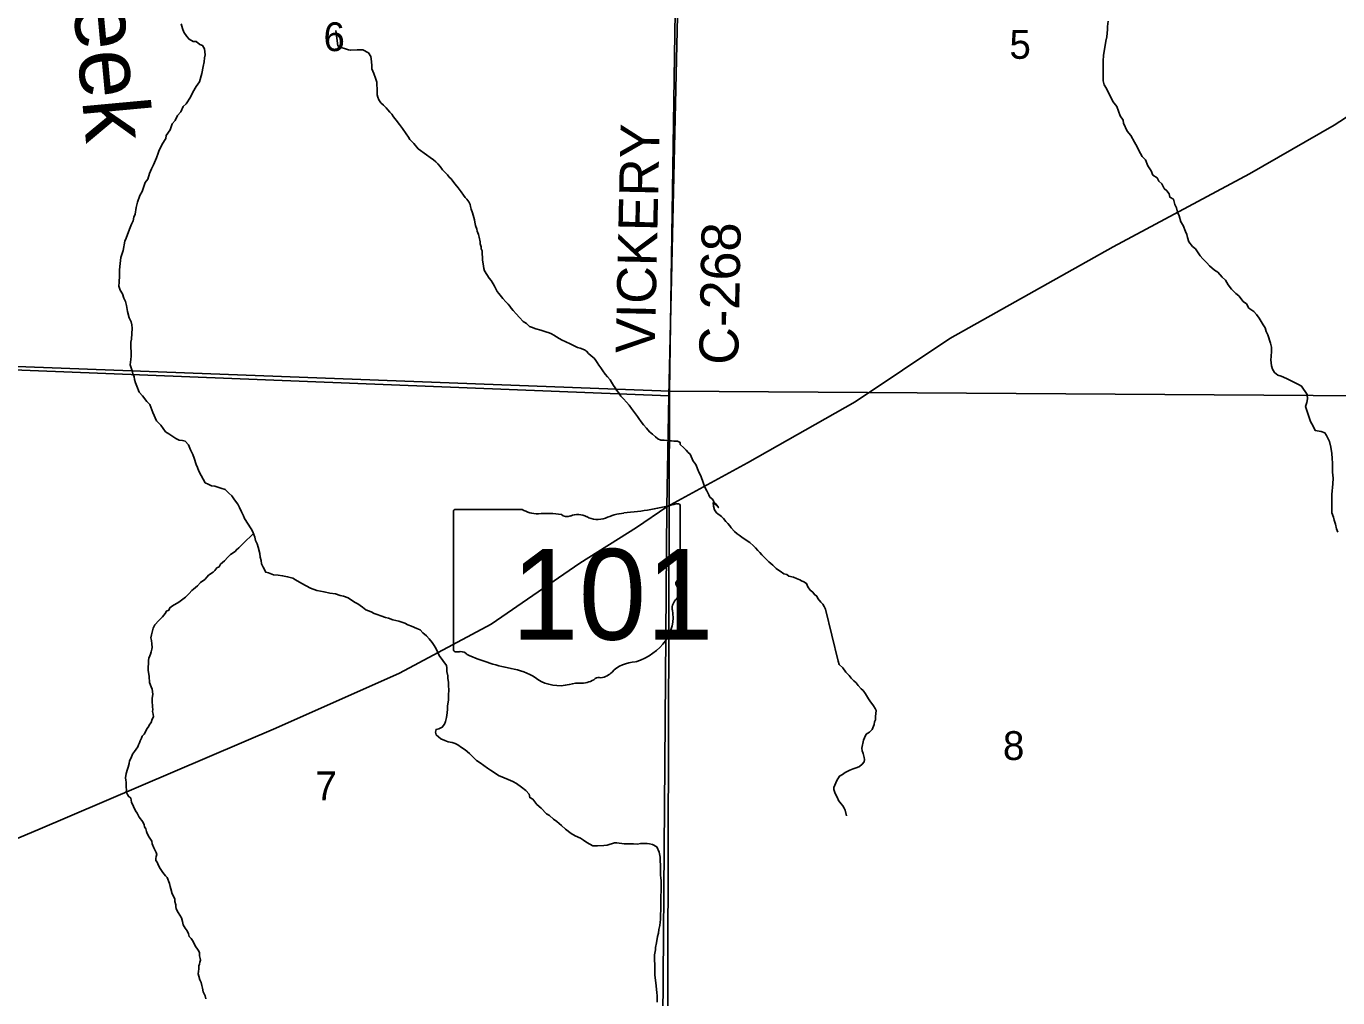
# Model space of a CAD drawing. Extents: x 1588073 to 2013523, y 1090242 to 1357120.
# Drawn here: x 1843684 to 1853753, y 1208129 to 1215583 of the extents above; entities that cross this region are included whole.
import ezdxf

# ---------------------------------------------------------------- set-up
doc = ezdxf.new("R2010")
doc.units = 0
for name, color, linetype in [('GM_X_County_Road', 7, 'Continuous'), ('GM_X_County_Road_Text', 7, 'Continuous'), ('GM_X_Minor_River', 7, 'Continuous'), ('GM_X_Minor_River_Text', 7, 'Continuous'), ('GM_X_Section', 7, 'Continuous'), ('GM_X_Section_Text', 7, 'Continuous'), ('GM_X_State_Location', 7, 'Continuous'), ('GM_X_State_Route', 7, 'Continuous'), ('GM_X_State_Shield', 7, 'Continuous'), ('GM_X_Township_Road', 7, 'Continuous')]:
    doc.layers.add(name, color=color, linetype=linetype)

msp = doc.modelspace()

# ---------------------------------------------------------------- linework, layer by layer
at = {"layer": 'GM_X_County_Road'}
for points in [[(1848603, 1211895), (1848617, 1212746), (1848741, 1218132), (1848741, 1218133)], [(1848589, 1203252), (1848535, 1203361), (1848603, 1211895)]]:
    msp.add_lwpolyline(points, dxfattribs=at)
at = {"layer": 'GM_X_Minor_River'}
for points in [[(1844873, 1215601), (1844883, 1215565), (1844893, 1215537), (1844918, 1215505), (1844934, 1215483), (1844966, 1215465), (1844988, 1215466), (1845016, 1215444), (1845038, 1215434), (1845052, 1215410), (1845057, 1215364), (1845053, 1215341), (1845049, 1215311), (1845043, 1215273), (1845033, 1215221), (1845014, 1215157), (1844988, 1215121), (1844962, 1215076), (1844944, 1215038), (1844912, 1214988), (1844890, 1214968), (1844872, 1214927), (1844845, 1214899), (1844827, 1214859), (1844805, 1214833), (1844789, 1214787), (1844759, 1214744), (1844755, 1214722), (1844727, 1214678), (1844717, 1214656), (1844704, 1214632), (1844696, 1214610), (1844684, 1214574), (1844660, 1214519), (1844646, 1214489), (1844630, 1214453), (1844618, 1214409), (1844597, 1214383), (1844575, 1214316), (1844555, 1214284), (1844539, 1214232), (1844529, 1214192), (1844520, 1214142), (1844510, 1214117), (1844504, 1214089), (1844492, 1214063), (1844476, 1214025), (1844452, 1213957), (1844442, 1213935), (1844429, 1213862), (1844417, 1213832), (1844411, 1213808), (1844403, 1213740), (1844400, 1213710), (1844400, 1213668), (1844398, 1213620), (1844396, 1213589), (1844404, 1213557), (1844422, 1213529), (1844433, 1213497), (1844445, 1213471), (1844455, 1213439), (1844461, 1213395), (1844475, 1213345), (1844490, 1213315), (1844496, 1213291), (1844498, 1213267), (1844492, 1213183), (1844486, 1213159), (1844487, 1213115), (1844489, 1213086), (1844489, 1213052), (1844487, 1213026), (1844483, 1212986), (1844489, 1212962)], [(1851990, 1215623), (1851986, 1215581), (1851984, 1215557), (1851979, 1215501), (1851971, 1215469), (1851959, 1215388), (1851953, 1215360), (1851951, 1215314), (1851952, 1215164), (1851960, 1215134), (1851977, 1215104), (1852027, 1215005), (1852057, 1214968), (1852082, 1214895), (1852104, 1214863), (1852108, 1214839), (1852137, 1214779), (1852165, 1214745), (1852193, 1214693), (1852213, 1214657), (1852225, 1214629), (1852252, 1214583), (1852276, 1214559), (1852294, 1214513), (1852320, 1214473), (1852333, 1214441), (1852365, 1214419), (1852379, 1214395), (1852401, 1214373), (1852419, 1214339), (1852441, 1214320), (1852458, 1214298), (1852464, 1214271), (1852492, 1214256), (1852502, 1214216), (1852514, 1214190), (1852522, 1214157), (1852535, 1214127), (1852549, 1214083), (1852567, 1214053), (1852583, 1214007), (1852595, 1213985), (1852598, 1213961), (1852610, 1213929), (1852638, 1213893), (1852660, 1213875), (1852696, 1213821), (1852717, 1213799), (1852747, 1213767), (1852767, 1213745), (1852807, 1213712), (1852831, 1213696), (1852864, 1213658), (1852892, 1213634)], [(1846062, 1215549), (1846076, 1215433), (1846101, 1215421), (1846135, 1215409), (1846157, 1215403), (1846173, 1215399), (1846225, 1215401), (1846267, 1215401), (1846311, 1215378), (1846329, 1215350), (1846334, 1215313), (1846336, 1215279), (1846338, 1215255), (1846352, 1215219), (1846366, 1215185), (1846376, 1215155), (1846377, 1215081), (1846379, 1215057), (1846383, 1215039), (1846391, 1215017), (1846407, 1214995), (1846427, 1214977), (1846446, 1214957), (1846460, 1214941), (1846476, 1214923), (1846490, 1214909), (1846504, 1214889), (1846524, 1214863), (1846550, 1214829), (1846573, 1214797), (1846601, 1214757), (1846619, 1214733), (1846629, 1214715), (1846645, 1214699), (1846659, 1214683), (1846694, 1214643), (1846758, 1214595), (1846786, 1214576), (1846810, 1214558), (1846828, 1214542), (1846843, 1214528), (1846861, 1214506), (1846881, 1214480), (1846899, 1214460), (1846917, 1214442), (1846931, 1214426), (1846945, 1214412), (1846959, 1214394), (1846978, 1214370), (1847000, 1214342), (1847022, 1214312), (1847040, 1214286), (1847054, 1214270), (1847066, 1214256), (1847081, 1214236), (1847091, 1214214), (1847095, 1214200), (1847101, 1214180), (1847109, 1214152), (1847119, 1214116), (1847125, 1214098), (1847129, 1214080), (1847134, 1214054), (1847144, 1214026), (1847146, 1214010), (1847156, 1213986), (1847162, 1213964), (1847170, 1213928), (1847170, 1213914), (1847176, 1213889), (1847177, 1213875), (1847185, 1213859), (1847185, 1213837), (1847187, 1213809), (1847187, 1213789), (1847191, 1213761), (1847195, 1213741), (1847197, 1213725), (1847203, 1213707), (1847220, 1213679), (1847238, 1213651), (1847254, 1213633), (1847268, 1213607), (1847280, 1213589), (1847292, 1213563), (1847300, 1213547), (1847313, 1213531), (1847343, 1213495), (1847367, 1213469), (1847383, 1213451), (1847397, 1213435), (1847407, 1213419), (1847421, 1213401), (1847444, 1213375), (1847472, 1213347), (1847500, 1213317), (1847524, 1213301), (1847548, 1213280), (1847562, 1213274), (1847596, 1213262), (1847635, 1213250)], [(1852892, 1213634), (1852912, 1213598), (1852936, 1213566), (1852971, 1213532), (1852993, 1213514), (1853027, 1213472), (1853051, 1213454), (1853071, 1213420), (1853107, 1213394), (1853130, 1213370), (1853148, 1213342), (1853180, 1213292), (1853194, 1213270), (1853202, 1213240), (1853217, 1213216), (1853237, 1213150), (1853245, 1213120), (1853243, 1213090), (1853241, 1213050), (1853240, 1213024), (1853244, 1212978), (1853252, 1212952), (1853268, 1212926), (1853292, 1212906), (1853318, 1212898), (1853359, 1212880), (1853389, 1212864), (1853451, 1212834), (1853475, 1212822), (1853518, 1212756), (1853520, 1212724), (1853516, 1212696), (1853506, 1212666), (1853520, 1212618), (1853532, 1212580), (1853543, 1212550), (1853563, 1212514), (1853579, 1212482), (1853625, 1212474), (1853653, 1212464), (1853665, 1212442), (1853680, 1212418), (1853688, 1212396), (1853700, 1212354), (1853706, 1212304), (1853710, 1212266), (1853711, 1212230), (1853713, 1212208), (1853713, 1212161), (1853717, 1212115), (1853715, 1212071), (1853708, 1211989), (1853706, 1211957), (1853708, 1211931), (1853708, 1211849), (1853719, 1211815), (1853725, 1211793), (1853735, 1211762), (1853743, 1211726), (1853753, 1211700)], [(1847635, 1213250), (1847673, 1213238), (1847699, 1213230), (1847717, 1213222), (1847735, 1213212), (1847755, 1213200), (1847775, 1213186), (1847799, 1213174), (1847821, 1213165), (1847866, 1213143), (1847880, 1213137), (1847916, 1213119), (1847936, 1213113), (1847970, 1213099), (1847984, 1213089), (1848000, 1213073), (1848022, 1213053), (1848043, 1213035), (1848057, 1213019), (1848067, 1213003), (1848081, 1212983), (1848095, 1212961), (1848111, 1212939), (1848129, 1212913), (1848147, 1212893), (1848166, 1212869), (1848178, 1212851), (1848192, 1212827), (1848204, 1212809), (1848216, 1212791), (1848232, 1212773), (1848248, 1212745), (1848269, 1212723), (1848293, 1212699), (1848313, 1212675), (1848331, 1212651), (1848347, 1212630), (1848361, 1212610), (1848377, 1212588), (1848388, 1212574), (1848406, 1212548), (1848424, 1212524), (1848446, 1212498), (1848470, 1212472), (1848492, 1212452), (1848515, 1212432), (1848533, 1212416), (1848557, 1212408), (1848581, 1212406), (1848603, 1212404), (1848619, 1212402), (1848637, 1212402), (1848655, 1212400), (1848669, 1212398), (1848683, 1212398), (1848703, 1212389), (1848705, 1212374), (1848733, 1212349), (1848750, 1212329), (1848766, 1212313), (1848782, 1212299), (1848796, 1212263), (1848804, 1212247), (1848818, 1212231), (1848826, 1212215), (1848838, 1212187), (1848851, 1212157), (1848863, 1212133), (1848869, 1212119), (1848879, 1212089), (1848889, 1212060), (1848899, 1212036), (1848909, 1212018), (1848924, 1211988), (1848932, 1211970), (1848956, 1211951), (1848964, 1211934), (1848978, 1211919), (1848998, 1211889), (1848958, 1211928), (1848960, 1211900), (1848968, 1211872), (1848984, 1211850), (1849021, 1211822), (1849037, 1211806), (1849055, 1211783), (1849069, 1211767), (1849085, 1211749), (1849097, 1211733), (1849121, 1211707), (1849142, 1211689), (1849158, 1211677), (1849178, 1211663), (1849210, 1211639), (1849238, 1211621), (1849266, 1211597), (1849282, 1211581), (1849301, 1211561), (1849317, 1211545), (1849331, 1211527), (1849385, 1211473)], [(1844489, 1212962), (1844498, 1212938), (1844502, 1212916), (1844512, 1212894), (1844516, 1212872), (1844522, 1212846), (1844532, 1212820), (1844552, 1212776), (1844577, 1212746), (1844611, 1212704), (1844633, 1212680), (1844655, 1212620), (1844684, 1212556), (1844718, 1212522), (1844754, 1212472), (1844779, 1212456), (1844801, 1212440), (1844833, 1212420), (1844859, 1212408), (1844883, 1212404), (1844905, 1212399), (1844931, 1212371), (1844945, 1212333), (1844964, 1212297), (1844974, 1212268), (1844988, 1212220), (1845000, 1212198), (1845010, 1212168), (1845027, 1212136), (1845059, 1212080), (1845081, 1212068), (1845107, 1212057), (1845131, 1212055), (1845179, 1212039), (1845212, 1212029), (1845240, 1212001), (1845262, 1211981), (1845284, 1211949), (1845308, 1211917), (1845322, 1211889), (1845337, 1211857), (1845351, 1211827), (1845359, 1211805), (1845411, 1211727), (1845424, 1211703), (1845438, 1211663), (1845444, 1211637), (1845456, 1211611), (1845464, 1211585), (1845477, 1211537), (1845479, 1211509), (1845487, 1211483), (1845491, 1211459), (1845503, 1211433), (1845523, 1211393), (1845545, 1211389), (1845582, 1211373), (1845618, 1211371), (1845652, 1211367), (1845690, 1211359), (1845730, 1211348), (1845752, 1211334), (1845800, 1211308), (1845867, 1211272), (1845915, 1211254), (1845971, 1211242), (1846015, 1211233), (1846059, 1211227), (1846095, 1211215), (1846120, 1211209), (1846156, 1211197), (1846204, 1211163), (1846230, 1211151), (1846266, 1211125), (1846292, 1211106), (1846331, 1211090), (1846355, 1211076), (1846379, 1211068), (1846407, 1211058), (1846441, 1211046), (1846465, 1211042), (1846499, 1211028), (1846521, 1211024), (1846545, 1211017), (1846590, 1211003), (1846614, 1210991), (1846642, 1210979), (1846682, 1210961), (1846708, 1210951), (1846730, 1210929), (1846758, 1210905), (1846777, 1210883), (1846801, 1210855), (1846817, 1210831), (1846831, 1210807), (1846855, 1210755)], [(1845350, 1211615), (1845428, 1211690)], [(1844648, 1209331), (1844628, 1209361), (1844612, 1209389), (1844607, 1209403), (1844603, 1209425), (1844591, 1209439), (1844589, 1209455), (1844579, 1209479), (1844551, 1209514), (1844536, 1209546), (1844524, 1209564), (1844492, 1209629), (1844487, 1209661), (1844469, 1209675), (1844461, 1209689), (1844451, 1209709), (1844453, 1209723), (1844451, 1209745), (1844450, 1209783), (1844448, 1209799), (1844446, 1209817), (1844452, 1209849), (1844462, 1209883), (1844467, 1209897), (1844475, 1209927), (1844477, 1209947), (1844489, 1209969), (1844501, 1209997), (1844516, 1210019), (1844540, 1210055), (1844546, 1210069), (1844554, 1210085), (1844558, 1210099), (1844569, 1210121), (1844575, 1210135), (1844589, 1210151), (1844599, 1210169), (1844611, 1210191), (1844621, 1210205), (1844634, 1210227), (1844642, 1210241), (1844652, 1210265), (1844660, 1210285), (1844658, 1210305), (1844654, 1210325), (1844655, 1210341), (1844653, 1210361), (1844651, 1210407), (1844651, 1210425), (1844656, 1210459), (1844652, 1210497), (1844644, 1210515), (1844630, 1210547), (1844627, 1210594), (1844621, 1210642), (1844622, 1210716), (1844626, 1210734), (1844634, 1210752), (1844638, 1210766), (1844644, 1210784), (1844648, 1210802), (1844651, 1210816), (1844649, 1210844), (1844645, 1210870), (1844641, 1210890), (1844645, 1210914), (1844652, 1210934), (1844658, 1210964), (1844672, 1210990), (1844702, 1211022), (1844716, 1211036), (1844729, 1211052), (1844751, 1211076), (1844761, 1211095), (1844779, 1211103), (1844787, 1211121), (1844807, 1211135), (1844856, 1211165), (1844906, 1211202), (1844920, 1211214), (1844936, 1211230), (1844955, 1211254), (1844969, 1211264), (1844999, 1211290), (1845023, 1211314), (1845055, 1211339), (1845074, 1211357), (1845084, 1211371), (1845118, 1211395), (1845132, 1211407), (1845148, 1211427), (1845164, 1211435), (1845176, 1211455), (1845207, 1211480), (1845231, 1211508), (1845253, 1211530), (1845287, 1211552), (1845298, 1211566), (1845316, 1211580), (1845336, 1211602), (1845350, 1211615)], [(1849385, 1211473), (1849415, 1211447), (1849440, 1211423), (1849458, 1211409), (1849472, 1211401), (1849500, 1211382), (1849522, 1211376), (1849538, 1211364), (1849574, 1211356), (1849598, 1211346), (1849622, 1211334), (1849636, 1211328), (1849654, 1211320), (1849675, 1211308), (1849685, 1211282), (1849701, 1211256), (1849723, 1211240), (1849735, 1211222), (1849753, 1211210), (1849761, 1211192), (1849784, 1211164), (1849800, 1211148), (1849810, 1211130), (1849820, 1211110), (1849916, 1210710), (1849926, 1210686), (1849952, 1210660), (1849975, 1210628), (1850001, 1210602), (1850017, 1210582), (1850037, 1210560), (1850055, 1210544), (1850071, 1210524), (1850095, 1210500), (1850108, 1210486), (1850126, 1210460), (1850150, 1210422), (1850166, 1210400), (1850176, 1210386), (1850188, 1210368), (1850202, 1210348), (1850209, 1210332), (1850205, 1210286), (1850203, 1210260), (1850197, 1210246), (1850193, 1210224), (1850177, 1210187), (1850159, 1210167), (1850133, 1210151), (1850119, 1210123), (1850111, 1210105), (1850100, 1210043), (1850102, 1210023), (1850110, 1210003), (1850118, 1209971), (1850120, 1209957), (1850116, 1209938), (1850102, 1209920), (1850082, 1209904), (1850062, 1209896), (1850048, 1209890), (1850032, 1209884), (1850006, 1209876), (1849970, 1209858), (1849950, 1209841), (1849928, 1209829), (1849907, 1209795), (1849891, 1209761), (1849883, 1209741), (1849883, 1209727), (1849891, 1209703), (1849903, 1209681), (1849911, 1209663), (1849921, 1209643), (1849940, 1209617), (1849952, 1209601), (1849964, 1209583), (1849970, 1209569), (1849980, 1209525)], [(1846855, 1210755), (1846910, 1210679), (1846912, 1210659), (1846914, 1210631), (1846920, 1210599), (1846920, 1210577), (1846925, 1210549), (1846927, 1210527), (1846929, 1210485), (1846927, 1210455), (1846925, 1210415), (1846919, 1210366), (1846918, 1210342), (1846916, 1210314), (1846910, 1210280), (1846904, 1210248), (1846894, 1210228), (1846878, 1210204), (1846852, 1210192), (1846830, 1210188), (1846826, 1210166), (1846832, 1210145), (1846867, 1210114), (1846897, 1210102), (1846923, 1210092), (1846953, 1210086), (1846977, 1210080), (1846997, 1210068), (1847025, 1210050), (1847053, 1210030), (1847086, 1210002), (1847120, 1209970), (1847142, 1209948), (1847168, 1209932), (1847224, 1209889), (1847247, 1209875), (1847285, 1209851), (1847309, 1209835), (1847353, 1209815), (1847385, 1209803), (1847419, 1209789), (1847447, 1209773), (1847486, 1209745), (1847520, 1209720), (1847544, 1209690), (1847550, 1209664), (1847572, 1209652), (1847605, 1209612), (1847637, 1209584), (1847677, 1209540), (1847701, 1209526), (1847733, 1209500), (1847758, 1209482), (1847792, 1209450), (1847824, 1209422), (1847868, 1209390), (1847898, 1209372), (1847939, 1209353), (1847963, 1209339), (1847989, 1209319), (1848033, 1209293), (1848069, 1209293), (1848119, 1209297), (1848143, 1209299), (1848199, 1209316), (1848219, 1209316), (1848274, 1209310), (1848346, 1209310), (1848378, 1209308), (1848400, 1209311), (1848420, 1209313), (1848450, 1209311), (1848470, 1209309), (1848492, 1209305), (1848524, 1209287), (1848544, 1209245), (1848551, 1209207), (1848551, 1209177), (1848553, 1209149), (1848553, 1209071), (1848555, 1209047), (1848558, 1209027), (1848558, 1208942), (1848556, 1208916), (1848557, 1208826), (1848555, 1208794), (1848553, 1208774), (1848553, 1208730), (1848551, 1208708), (1848549, 1208682), (1848541, 1208653), (1848537, 1208625), (1848530, 1208599), (1848522, 1208551), (1848516, 1208515), (1848514, 1208495), (1848508, 1208459), (1848509, 1208342), (1848511, 1208304), (1848513, 1208282), (1848517, 1208242)], [(1845064, 1208120), (1845058, 1208144), (1845043, 1208174), (1845037, 1208203), (1845033, 1208223), (1845027, 1208245), (1845017, 1208267), (1845008, 1208293), (1845004, 1208313), (1845006, 1208331), (1845008, 1208351), (1845010, 1208373), (1845014, 1208387), (1845017, 1208401), (1845021, 1208417), (1845019, 1208431), (1845015, 1208449), (1845013, 1208475), (1845003, 1208494), (1844982, 1208528), (1844966, 1208560), (1844950, 1208584), (1844936, 1208598), (1844930, 1208618), (1844919, 1208641), (1844905, 1208663), (1844889, 1208689), (1844885, 1208713), (1844875, 1208743), (1844850, 1208782), (1844836, 1208812), (1844832, 1208828), (1844832, 1208842), (1844826, 1208868), (1844824, 1208884), (1844817, 1208902), (1844805, 1208926), (1844793, 1208964), (1844789, 1208982), (1844783, 1209005), (1844766, 1209051), (1844754, 1209065), (1844734, 1209089), (1844722, 1209105), (1844712, 1209121), (1844700, 1209144), (1844689, 1209168), (1844679, 1209182), (1844679, 1209198), (1844681, 1209212), (1844687, 1209228), (1844681, 1209242), (1844671, 1209264), (1844664, 1209278), (1844652, 1209310), (1844648, 1209331)], [(1848517, 1208242), (1848522, 1208194), (1848526, 1208166), (1848528, 1208146), (1848528, 1208094)]]:
    msp.add_lwpolyline(points, dxfattribs=at)
at = {"layer": 'GM_X_Section'}
for points in [[(1843467, 1218307), (1848704, 1218266), (1848622, 1212783), (1843407, 1212980)], [(1848704, 1218266), (1848760, 1218266), (1853993, 1218231), (1853945, 1212746), (1848622, 1212783)], [(1843407, 1212980), (1848622, 1212783), (1848606, 1207490), (1843328, 1207708)], [(1848622, 1212783), (1853945, 1212746), (1853897, 1207467), (1848606, 1207490)]]:
    msp.add_lwpolyline(points, close=True, dxfattribs=at)
at = {"layer": 'GM_X_State_Route'}
msp.add_lwpolyline([(1841180, 1208261), (1841236, 1208287), (1843338, 1209236), (1843772, 1209417), (1845601, 1210197), (1846549, 1210619), (1847254, 1210994), (1847935, 1211464), (1848368, 1211738), (1848603, 1211895), (1849222, 1212232), (1850047, 1212700), (1850775, 1213187), (1852029, 1213891), (1853075, 1214451), (1853725, 1214823), (1853958, 1214975)], dxfattribs=at)
at = {"layer": 'GM_X_State_Shield'}
for p, q in [((1846964, 1211858), (1846964, 1210801)), ((1847491, 1211876), (1846981, 1211876)), ((1848704, 1211349), (1848704, 1211902)), ((1848704, 1211350), (1848704, 1211349))]:
    msp.add_line(p, q, dxfattribs=at)
for centre, major_axis, start_param, end_param in [((1846984, 1211860), (20.2, 0), 1.712693, 3.28349), ((1847612, 1211999), (196, 0), 4.042523, 4.731795), ((1848084, 1213317), (1845, 0), 4.814394, 5.042369), ((1848685, 1211904), (19.4, 0), 6.141152, 7.989035), ((1847677, 1211283), (702, 0), 1.404758, 1.657858), ((1847836, 1211866), (56.4, 0), 3.836095, 5.185415), ((1847919, 1211743), (117, 0), 0.950623, 2.079405), ((1848071, 1211911), (141, 0), 4.081561, 5.145723), ((1848320, 1211553), (371, 0), 1.699011, 2.107814), ((1848684, 1211347), (20.7, 0), 5.05454, 6.418171), ((1848700, 1211309), (30, 0), 1.883978, 3.671073), ((1848509, 1211239), (180, 0), 5.934695, 6.695948), ((1848774, 1211118), (131, 0), 2.387724, 3.262537), ((1848188, 1211048), (462, 0), 5.101752, 6.440018), ((1846984, 1210799), (20.3, 0), 3.00124, 4.508301), ((1846987, 1210907), (155, 0), 4.665946, 4.897461), ((1847019, 1210740), (56, 0), 0.519207, 1.627899), ((1847726, 1211690), (1333, 0), 4.195997, 4.488961), ((1847328, 1210327), (417, 0), 0.823519, 1.323587), ((1848382, 1210505), (253, 0), 1.647645, 2.488434), ((1847779, 1210735), (265, 0), 4.026481, 4.996735), ((1847932, 1210370), (217, 0), 1.495662, 1.94098), ((1847951, 1210656), (141, 0), 4.691044, 5.507374), ((1848079, 1210554), (39.7, 0), 1.147584, 2.315152), ((1848062, 1210699), (149, 0), 4.937069, 5.64225)]:
    msp.add_ellipse(centre, major_axis=major_axis, ratio=0.8, start_param=start_param, end_param=end_param, dxfattribs=at)
at = {"layer": 'GM_X_Township_Road'}
msp.add_lwpolyline([(1843390, 1212953), (1848617, 1212746)], dxfattribs=at)

# ---------------------------------------------------------------- texts
at = {"layer": 'GM_X_County_Road_Text'}
for s, rotation, p in [('VICKERY', 88.7614, (1848509, 1213071)), ('C-268', 88.8978, (1849149, 1212983))]:
    msp.add_text(s, height=300, rotation=rotation, dxfattribs=at).set_placement(p)
at = {"layer": 'GM_X_Minor_River_Text'}
msp.add_text('Creek', height=500.3, rotation=275.2949, dxfattribs=at).set_placement((1843979, 1216458))
at = {"layer": 'GM_X_Section_Text'}
for s, p in [('6', (1845966, 1215392)), ('5', (1851232, 1215333)), ('8', (1851182, 1209953)), ('7', (1845904, 1209644))]:
    msp.add_text(s, height=221, rotation=0, dxfattribs=at).set_placement(p)
at = {"layer": 'GM_X_State_Location'}
for s in ['s', 'r']:
    msp.add_text(s, height=1, dxfattribs=at).set_placement((1847815, 1211259))
msp.add_text('101', height=1, rotation=0, dxfattribs=at).set_placement((1847462, 1211187))
at = {"layer": 'GM_X_State_Shield'}
msp.add_text('101', height=696.1, dxfattribs=at).set_placement((1847408, 1210876))

doc.saveas('drawing.dxf')
